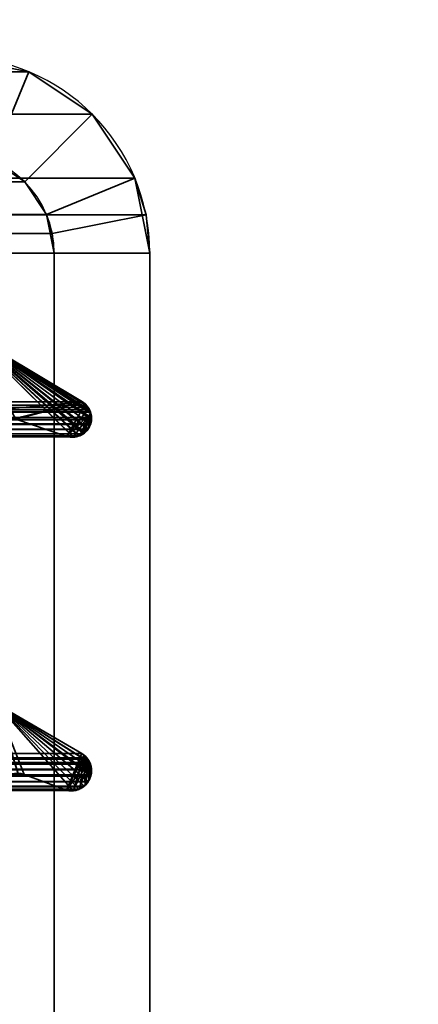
# Model space of a CAD drawing. Header units: millimetres. Extents: x -603 to 3703, y -120 to 193.
# Tile 919 of 938: x 3512 to 3518, y 3 to 18. Entities that reach past the tile are written whole.
import ezdxf

# ---------------------------------------------------------------- set-up
doc = ezdxf.new("R2010")
doc.units = ezdxf.units.MM
doc.layers.add('151', color=7, linetype='Continuous', true_color=0xffffff)

# ---------------------------------------------------------------- blocks, each defined once
blk = doc.blocks.new('UG_SURFACE_003')
at = {"layer": '151', "color": 252, "linetype": 'Continuous', "lineweight": 35}
for points in [[(3702.5, -35, 2213), (3702.5, 174.4, 2213), (2297.5, 174.4, 2213), (2297.5, -35, 2213)], [(2447.5, -35, 2063), (2447.5, 174.4, 2063), (3552.5, 174.4, 2063), (3552.5, -35, 2063)]]:
    blk.add_3dface(points, dxfattribs=at)
blk = doc.blocks.new('UG_SURFACE_166')
at = {"layer": '151', "color": 252, "linetype": 'Continuous', "lineweight": 35}
for points in [[(3510.92, 17.5, 2019.42), (2489.08, 17.5, 2019.42), (2487.901, 17.266, 2020.599), (3512.099, 17.266, 2020.599)], [(3510.92, 17.5, 2019.42), (3512.099, 17.266, 2020.599), (3511.525, 15.88, 2020.025), (3510.92, 16, 2019.42)], [(3512.099, 17.266, 2020.599), (2487.901, 17.266, 2020.599), (2486.902, 16.598, 2021.598), (3513.098, 16.598, 2021.598)], [(3512.099, 17.266, 2020.599), (3513.098, 16.598, 2021.598), (3512.037, 15.537, 2020.537), (3511.525, 15.88, 2020.025)], [(3513.098, 16.598, 2021.598), (2486.902, 16.598, 2021.598), (2486.234, 15.599, 2022.265), (3513.766, 15.599, 2022.265)], [(3512.38, 15.025, 2020.88), (3512.037, 15.537, 2020.537), (3513.098, 16.598, 2021.598), (3513.766, 15.599, 2022.265)], [(3512.037, 15.537, 2020.537), (2487.963, 15.537, 2020.537), (2488.475, 15.88, 2020.025), (3511.525, 15.88, 2020.025)], [(3513.941, 15.021, 2022.441), (3513.766, 15.599, 2022.265), (2486.234, 15.599, 2022.265), (2486.059, 15.021, 2022.441)], [(3512.47, 14.728, 2020.97), (3512.38, 15.025, 2020.88), (3513.766, 15.599, 2022.265), (3513.941, 15.021, 2022.441)], [(3512.38, 15.025, 2020.88), (2487.62, 15.025, 2020.88), (2487.963, 15.537, 2020.537), (3512.037, 15.537, 2020.537)], [(2486.059, 15.021, 2022.441), (2486, 14.42, 2022.5), (3514, 14.42, 2022.5)], [(2486.059, 15.021, 2022.441), (3514, 14.42, 2022.5), (3513.941, 15.021, 2022.441)], [(2487.53, 14.728, 2020.97), (2487.62, 15.025, 2020.88), (3512.38, 15.025, 2020.88), (3512.47, 14.728, 2020.97)], [(3512.5, 14.42, 2021), (3512.47, 14.728, 2020.97), (3513.941, 15.021, 2022.441), (3514, 14.42, 2022.5)], [(3512.5, 14.42, 2021), (2487.5, 14.42, 2021), (2487.53, 14.728, 2020.97)], [(3512.47, 14.728, 2020.97), (3512.5, 14.42, 2021), (2487.53, 14.728, 2020.97)], [(2486, -46.92, 2022.5), (3514, -46.92, 2022.5), (3514, 14.42, 2022.5), (2486, 14.42, 2022.5)], [(2487.5, -46.92, 2021), (2487.5, 14.42, 2021), (3512.5, 14.42, 2021), (3512.5, -46.92, 2021)], [(3514, 14.42, 2022.5), (3514, -46.92, 2022.5), (3512.5, -46.92, 2021), (3512.5, 14.42, 2021)]]:
    blk.add_3dface(points, dxfattribs=at)
blk = doc.blocks.new('UG_SURFACE_167')
at = {"layer": '151', "color": 252, "linetype": 'Continuous', "lineweight": 35}
for points in [[(3512.099, 17.266, 2020.599), (3512.099, 17.266, -7), (3510.92, 17.5, -7), (3510.92, 17.5, 2019.42)], [(3510.92, 17.5, -7), (3512.099, 17.266, -7), (3511.525, 15.88, -7), (3510.92, 16, -7)], [(3510.92, 16, 2019.42), (3511.525, 15.88, 2020.025), (3512.099, 17.266, 2020.599), (3510.92, 17.5, 2019.42)], [(3512.099, 17.266, -7), (3513.098, 16.598, -7), (3512.037, 15.537, -7), (3511.525, 15.88, -7)], [(3511.525, 15.88, 2020.025), (3512.037, 15.537, 2020.537), (3513.098, 16.598, 2021.598), (3512.099, 17.266, 2020.599)], [(3513.098, 16.598, 2021.598), (3513.098, 16.598, -7), (3512.099, 17.266, -7), (3512.099, 17.266, 2020.599)], [(3512.38, 15.025, -7), (3512.037, 15.537, -7), (3513.098, 16.598, -7), (3513.766, 15.599, -7)], [(3513.766, 15.599, 2022.265), (3513.098, 16.598, 2021.598), (3512.037, 15.537, 2020.537), (3512.38, 15.025, 2020.88)], [(3513.766, 15.599, 2022.265), (3513.766, 15.599, -7), (3513.098, 16.598, -7), (3513.098, 16.598, 2021.598)], [(3511.525, 15.88, 2020.025), (3511.525, 15.88, -7), (3512.037, 15.537, -7), (3512.037, 15.537, 2020.537)], [(3512.5, 14.42, -7), (3512.38, 15.025, -7), (3513.766, 15.599, -7), (3514, 14.42, -7)], [(3513.941, 15.021, 2022.441), (3513.766, 15.599, 2022.265), (3512.38, 15.025, 2020.88), (3512.47, 14.728, 2020.97)], [(3514, 14.42, -7), (3513.766, 15.599, -7), (3513.766, 15.599, 2022.265)], [(3513.766, 15.599, 2022.265), (3513.941, 15.021, 2022.441), (3514, 14.42, -7)], [(3512.037, 15.537, 2020.537), (3512.037, 15.537, -7), (3512.38, 15.025, -7), (3512.38, 15.025, 2020.88)], [(3512.5, 14.42, -7), (3512.47, 14.728, 2020.97), (3512.38, 15.025, 2020.88)], [(3512.38, 15.025, 2020.88), (3512.38, 15.025, -7), (3512.5, 14.42, -7)], [(3514, 14.42, 2022.5), (3513.941, 15.021, 2022.441), (3512.47, 14.728, 2020.97), (3512.5, 14.42, 2021)], [(3513.941, 15.021, 2022.441), (3514, 14.42, 2022.5), (3514, 14.42, -7)], [(3512.5, 14.42, -7), (3512.5, 14.42, 2021), (3512.47, 14.728, 2020.97)], [(3512.5, -46.92, 2021), (3512.5, 14.42, 2021), (3512.5, 14.42, -7), (3512.5, -46.92, -7)], [(3512.5, -46.92, -7), (3512.5, 14.42, -7), (3514, 14.42, -7), (3514, -46.92, -7)], [(3514, -46.92, 2022.5), (3514, 14.42, 2022.5), (3512.5, 14.42, 2021), (3512.5, -46.92, 2021)], [(3514, -46.92, 2022.5), (3514, -46.92, -7), (3514, 14.42, -7), (3514, 14.42, 2022.5)]]:
    blk.add_3dface(points, dxfattribs=at)
blk = doc.blocks.new('UG_SURFACE_221')
at = {"layer": '151', "color": 7, "linetype": 'Continuous', "lineweight": 35}
for points in [[(3512.944, 12.088, 2021.445), (3511.152, 13.155, 2019.652), (2488.848, 13.155, 2019.652), (2487.056, 12.088, 2021.445)], [(3511.152, 13.155, 2019.652), (3513.085, 11.838, 2021.585), (3513.084, 11.809, 2021.585)], [(3513.084, 11.809, 2021.585), (3513.072, 11.745, 2021.572), (3513.068, 11.736, 2021.568), (3511.152, 13.155, 2019.652)], [(3511.152, 13.155, 2019.652), (3513.052, 11.965, 2021.552), (3513.069, 11.932, 2021.569), (3513.07, 11.927, 2021.57)], [(3511.152, 13.155, 2019.652), (3512.944, 12.088, 2021.445), (3512.998, 12.036, 2021.498)], [(3511.152, 13.155, 2019.652), (3512.878, 11.555, 2021.378), (3512.846, 11.541, 2021.346), (3512.791, 11.544, 2021.291)], [(3513.068, 11.736, 2021.568), (3513.031, 11.662, 2021.531), (3513.027, 11.658, 2021.528), (3511.152, 13.155, 2019.652)], [(3512.998, 12.036, 2021.498), (3513.033, 12.003, 2021.533), (3513.052, 11.965, 2021.552), (3511.152, 13.155, 2019.652)], [(3511.152, 13.155, 2019.652), (3512.961, 11.591, 2021.461), (3512.96, 11.59, 2021.46), (3512.878, 11.555, 2021.378)], [(3513.07, 11.927, 2021.57), (3513.085, 11.846, 2021.585), (3513.085, 11.838, 2021.585), (3511.152, 13.155, 2019.652)], [(3513.027, 11.658, 2021.528), (3512.961, 11.591, 2021.461), (3511.152, 13.155, 2019.652)], [(3512.791, 11.544, 2021.291), (3512.697, 11.548, 2021.197), (3511.899, 11.817, 2020.4), (3511.152, 13.155, 2019.652)], [(2487.056, 12.088, 2021.445), (2487.001, 12.038, 2021.499), (3512.998, 12.036, 2021.498)], [(3512.998, 12.036, 2021.498), (3512.944, 12.088, 2021.445), (2487.056, 12.088, 2021.445)], [(2486.922, 11.898, 2021.578), (2486.916, 11.838, 2021.585), (3513.085, 11.846, 2021.585)], [(2486.932, 11.926, 2021.568), (2486.922, 11.898, 2021.578), (3513.085, 11.846, 2021.585)], [(3513.052, 11.965, 2021.552), (2486.947, 11.966, 2021.553), (2486.932, 11.926, 2021.568)], [(2486.932, 11.926, 2021.568), (3513.069, 11.932, 2021.569), (3513.052, 11.965, 2021.552)], [(2486.932, 11.926, 2021.568), (3513.07, 11.927, 2021.57), (3513.069, 11.932, 2021.569)], [(3513.085, 11.846, 2021.585), (3513.07, 11.927, 2021.57), (2486.932, 11.926, 2021.568)], [(2486.952, 11.978, 2021.549), (2486.947, 11.966, 2021.553), (3513.052, 11.965, 2021.552)], [(3513.052, 11.965, 2021.552), (2486.976, 12.015, 2021.524), (2486.952, 11.978, 2021.549)], [(2487.001, 12.038, 2021.499), (2486.976, 12.015, 2021.524), (3513.033, 12.003, 2021.533)], [(2486.976, 12.015, 2021.524), (3513.052, 11.965, 2021.552), (3513.033, 12.003, 2021.533)], [(3513.033, 12.003, 2021.533), (3512.998, 12.036, 2021.498), (2487.001, 12.038, 2021.499)], [(3513.084, 11.809, 2021.585), (2486.916, 11.838, 2021.585), (2486.915, 11.828, 2021.585)], [(2486.915, 11.828, 2021.585), (2486.928, 11.745, 2021.572), (3513.072, 11.745, 2021.572)], [(3513.072, 11.745, 2021.572), (3513.084, 11.809, 2021.585), (2486.915, 11.828, 2021.585)], [(2486.916, 11.838, 2021.585), (3513.085, 11.838, 2021.585), (3513.085, 11.846, 2021.585)], [(3513.084, 11.809, 2021.585), (3513.085, 11.838, 2021.585), (2486.916, 11.838, 2021.585)], [(2486.932, 11.736, 2021.568), (3513.068, 11.736, 2021.568), (3513.072, 11.745, 2021.572), (2486.928, 11.745, 2021.572)], [(3513.031, 11.662, 2021.531), (2486.932, 11.736, 2021.568), (2486.969, 11.662, 2021.531)], [(3513.031, 11.662, 2021.531), (3513.068, 11.736, 2021.568), (2486.932, 11.736, 2021.568)], [(3511.899, 11.817, 2020.4), (3512.697, 11.548, 2021.197), (2487.303, 11.548, 2021.197), (2488.101, 11.817, 2020.4)], [(3513.027, 11.658, 2021.528), (2486.973, 11.658, 2021.528), (2487.039, 11.592, 2021.461)], [(2487.039, 11.592, 2021.461), (3512.961, 11.591, 2021.461), (3513.027, 11.658, 2021.528)], [(3512.96, 11.59, 2021.46), (2487.039, 11.592, 2021.461), (2487.041, 11.59, 2021.459)], [(3512.96, 11.59, 2021.46), (3512.961, 11.591, 2021.461), (2487.039, 11.592, 2021.461)], [(3512.96, 11.59, 2021.46), (2487.041, 11.59, 2021.459), (2487.122, 11.555, 2021.378)], [(2487.122, 11.555, 2021.378), (3512.878, 11.555, 2021.378), (3512.96, 11.59, 2021.46)], [(3512.878, 11.555, 2021.378), (2487.122, 11.555, 2021.378), (2487.158, 11.54, 2021.342)], [(3512.846, 11.541, 2021.346), (3512.878, 11.555, 2021.378), (2487.158, 11.54, 2021.342)], [(3512.846, 11.541, 2021.346), (2487.158, 11.54, 2021.342), (2487.209, 11.541, 2021.291)], [(2487.209, 11.541, 2021.291), (3512.791, 11.544, 2021.291), (3512.846, 11.541, 2021.346)], [(3512.791, 11.544, 2021.291), (2487.209, 11.541, 2021.291), (2487.283, 11.543, 2021.217)], [(2487.283, 11.543, 2021.217), (3512.697, 11.548, 2021.197), (3512.791, 11.544, 2021.291)], [(2487.283, 11.543, 2021.217), (2487.303, 11.548, 2021.197), (3512.697, 11.548, 2021.197)], [(3512.935, 6.577, 2021.435), (3511.589, 7.354, 2020.089), (2488.411, 7.354, 2020.089), (2487.065, 6.577, 2021.435)], [(3511.589, 7.354, 2020.089), (3513.057, 6.434, 2021.557), (3513.063, 6.424, 2021.563)], [(3513.057, 6.434, 2021.557), (3511.589, 7.354, 2020.089), (3512.935, 6.577, 2021.435), (3513.004, 6.512, 2021.504)], [(3511.589, 7.354, 2020.089), (3512.884, 6.02, 2021.384), (3512.839, 6, 2021.339), (3512.793, 6, 2021.293)], [(3511.589, 7.354, 2020.089), (3513.084, 6.331, 2021.584), (3513.086, 6.323, 2021.586), (3513.079, 6.243, 2021.579)], [(3511.589, 7.354, 2020.089), (3512.968, 6.064, 2021.468), (3512.959, 6.055, 2021.459), (3512.884, 6.02, 2021.384)], [(3513.063, 6.424, 2021.563), (3513.068, 6.413, 2021.568), (3513.084, 6.331, 2021.584), (3511.589, 7.354, 2020.089)], [(3511.589, 7.354, 2020.089), (3513.035, 6.137, 2021.535), (3513.033, 6.133, 2021.533), (3512.968, 6.064, 2021.468)], [(3513.079, 6.243, 2021.579), (3513.077, 6.232, 2021.577), (3513.072, 6.222, 2021.572), (3511.589, 7.354, 2020.089)], [(3511.589, 7.354, 2020.089), (3512.029, 6.248, 2020.529), (3511.934, 6.26, 2020.434)], [(3513.072, 6.222, 2021.572), (3513.035, 6.137, 2021.535), (3511.589, 7.354, 2020.089)], [(3512.793, 6, 2021.293), (3512.693, 6.002, 2021.193), (3512.029, 6.248, 2020.529), (3511.589, 7.354, 2020.089)], [(2486.98, 6.501, 2021.52), (2486.942, 6.435, 2021.558), (3513.057, 6.434, 2021.557)], [(2486.995, 6.515, 2021.505), (2486.98, 6.501, 2021.52), (3513.029, 6.489, 2021.529)], [(2486.98, 6.501, 2021.52), (3513.057, 6.434, 2021.557), (3513.029, 6.489, 2021.529)], [(2487.065, 6.577, 2021.435), (2486.995, 6.515, 2021.505), (3513.004, 6.512, 2021.504)], [(3513.029, 6.489, 2021.529), (3513.004, 6.512, 2021.504), (2486.995, 6.515, 2021.505)], [(3513.004, 6.512, 2021.504), (3512.935, 6.577, 2021.435), (2487.065, 6.577, 2021.435)], [(3513.004, 6.512, 2021.504), (3513.029, 6.489, 2021.529), (3513.057, 6.434, 2021.557)], [(3513.079, 6.243, 2021.579), (2486.915, 6.331, 2021.585), (2486.914, 6.301, 2021.586)], [(2486.916, 6.342, 2021.584), (2486.915, 6.331, 2021.585), (3513.084, 6.331, 2021.584)], [(2486.915, 6.331, 2021.585), (3513.079, 6.243, 2021.579), (3513.086, 6.323, 2021.586)], [(3513.086, 6.323, 2021.586), (3513.084, 6.331, 2021.584), (2486.915, 6.331, 2021.585)], [(2486.935, 6.422, 2021.565), (2486.916, 6.342, 2021.584), (3513.084, 6.331, 2021.584)], [(2486.937, 6.424, 2021.563), (2486.935, 6.422, 2021.565), (3513.068, 6.413, 2021.568)], [(2486.935, 6.422, 2021.565), (3513.084, 6.331, 2021.584), (3513.068, 6.413, 2021.568)], [(2486.942, 6.435, 2021.558), (2486.937, 6.424, 2021.563), (3513.063, 6.424, 2021.563)], [(3513.068, 6.413, 2021.568), (3513.063, 6.424, 2021.563), (2486.937, 6.424, 2021.563)], [(3513.063, 6.424, 2021.563), (3513.057, 6.434, 2021.557), (2486.942, 6.435, 2021.558)], [(2486.914, 6.301, 2021.586), (2486.923, 6.232, 2021.577), (3513.077, 6.232, 2021.577)], [(3513.077, 6.232, 2021.577), (3513.079, 6.243, 2021.579), (2486.914, 6.301, 2021.586)], [(2486.923, 6.232, 2021.577), (2486.928, 6.222, 2021.572), (3513.072, 6.222, 2021.572)], [(3513.072, 6.222, 2021.572), (3513.077, 6.232, 2021.577), (2486.923, 6.232, 2021.577)], [(3513.072, 6.222, 2021.572), (2486.928, 6.222, 2021.572), (2486.96, 6.145, 2021.54)], [(3513.072, 6.222, 2021.572), (2486.96, 6.145, 2021.54), (2486.966, 6.138, 2021.534)], [(2486.966, 6.138, 2021.534), (3513.035, 6.137, 2021.535), (3513.072, 6.222, 2021.572)], [(3512.029, 6.248, 2020.529), (3512.693, 6.002, 2021.193), (2487.307, 6.002, 2021.193), (2487.971, 6.248, 2020.529)], [(3511.934, 6.26, 2020.434), (3512.029, 6.248, 2020.529), (2487.971, 6.248, 2020.529)], [(3513.035, 6.137, 2021.535), (2486.966, 6.138, 2021.534), (2487.027, 6.066, 2021.473)], [(3513.033, 6.133, 2021.533), (3513.035, 6.137, 2021.535), (2487.027, 6.066, 2021.473)], [(3513.033, 6.133, 2021.533), (2487.027, 6.066, 2021.473), (2487.031, 6.064, 2021.469)], [(2487.031, 6.064, 2021.469), (3512.968, 6.064, 2021.468), (3513.033, 6.133, 2021.533)], [(2487.031, 6.064, 2021.469), (2487.116, 6.018, 2021.384), (3512.884, 6.02, 2021.384)], [(3512.884, 6.02, 2021.384), (3512.959, 6.055, 2021.459), (2487.031, 6.064, 2021.469)], [(3512.959, 6.055, 2021.459), (3512.968, 6.064, 2021.468), (2487.031, 6.064, 2021.469)], [(3512.884, 6.02, 2021.384), (2487.116, 6.018, 2021.384), (2487.139, 6.005, 2021.361)], [(3512.839, 6, 2021.339), (3512.884, 6.02, 2021.384), (2487.139, 6.005, 2021.361)], [(2487.139, 6.005, 2021.361), (2487.207, 5.999, 2021.293), (3512.793, 6, 2021.293)], [(3512.793, 6, 2021.293), (3512.839, 6, 2021.339), (2487.139, 6.005, 2021.361)], [(2487.207, 5.999, 2021.293), (2487.263, 5.994, 2021.237), (3512.693, 6.002, 2021.193)], [(3512.693, 6.002, 2021.193), (3512.793, 6, 2021.293), (2487.207, 5.999, 2021.293)], [(2487.263, 5.994, 2021.237), (2487.307, 6.002, 2021.193), (3512.693, 6.002, 2021.193)]]:
    blk.add_3dface(points, dxfattribs=at)
blk = doc.blocks.new('UG_SURFACE_222')
at = {"layer": '151', "color": 7, "linetype": 'Continuous', "lineweight": 35}
for points in [[(3512.944, 12.088, 2021.445), (3511.152, 13.155, 2019.652), (3510.52, 12.091, 2019.02), (3510.521, 12.086, 2019.021)], [(3512.944, 12.088, -7), (3511.152, 13.155, -7), (3511.152, 13.155, 2019.652), (3512.944, 12.088, 2021.445)], [(3513.07, 11.91, -7), (3511.152, 13.155, -7), (3512.944, 12.088, -7), (3512.983, 12.054, -7)], [(3511.152, 13.155, -7), (3513.08, 11.831, -7), (3513.072, 11.745, -7), (3513.034, 11.674, -7)], [(3511.152, 13.155, -7), (3512.977, 11.612, -7), (3512.925, 11.569, -7), (3512.896, 11.56, -7)], [(3511.152, 13.155, -7), (3513.07, 11.91, -7), (3513.083, 11.868, -7), (3513.08, 11.831, -7)], [(3512.896, 11.56, -7), (3512.82, 11.537, -7), (3512.8, 11.539, -7), (3511.152, 13.155, -7)], [(3513.034, 11.674, -7), (3513.02, 11.647, -7), (3512.977, 11.612, -7), (3511.152, 13.155, -7)], [(3512.8, 11.539, -7), (3512.697, 11.548, -7), (3511.899, 11.817, -7), (3511.152, 13.155, -7)], [(3510.521, 12.086, 2019.021), (3510.561, 11.866, 2019.062), (3512.944, 12.088, 2021.445)], [(3512.944, 12.088, 2021.445), (3510.561, 11.866, 2019.062), (3511.76, 11.815, 2020.26), (3511.819, 11.816, 2020.319)], [(3511.819, 11.816, 2020.319), (3511.899, 11.817, 2020.4), (3512.944, 12.088, 2021.445)], [(3512.983, 12.051, 2021.483), (3512.944, 12.088, 2021.445), (3511.899, 11.817, 2020.4), (3512.697, 11.548, 2021.197)], [(3513.04, 11.988, 2021.54), (3513.033, 12.004, 2021.533), (3512.983, 12.051, 2021.483), (3512.697, 11.548, 2021.197)], [(3512.969, 12.07, -7), (3512.944, 12.088, -7), (3512.944, 12.088, 2021.445)], [(3512.944, 12.088, 2021.445), (3512.983, 12.051, 2021.483), (3512.969, 12.07, -7)], [(3512.944, 12.088, -7), (3512.969, 12.07, -7), (3512.983, 12.054, -7)], [(3512.983, 12.051, 2021.483), (3512.983, 12.054, -7), (3512.969, 12.07, -7)], [(3513.041, 11.988, -7), (3512.983, 12.054, -7), (3512.983, 12.051, 2021.483)], [(3512.983, 12.054, -7), (3513.041, 11.988, -7), (3513.07, 11.91, -7)], [(3512.983, 12.051, 2021.483), (3513.033, 12.004, 2021.533), (3513.041, 11.988, -7)], [(3512.697, 11.548, 2021.197), (3513.075, 11.911, 2021.575), (3513.04, 11.988, 2021.54)], [(3513.075, 11.911, 2021.575), (3512.697, 11.548, 2021.197), (3512.748, 11.537, 2021.248), (3512.8, 11.544, 2021.299)], [(3512.8, 11.544, 2021.299), (3512.897, 11.557, 2021.397), (3513.075, 11.911, 2021.575)], [(3513.075, 11.911, 2021.575), (3512.897, 11.557, 2021.397), (3512.902, 11.558, 2021.402), (3512.933, 11.573, 2021.433)], [(3512.933, 11.573, 2021.433), (3512.979, 11.614, 2021.478), (3513.075, 11.911, 2021.575)], [(3513.075, 11.911, 2021.575), (3512.979, 11.614, 2021.478), (3513.029, 11.658, 2021.529), (3513.036, 11.674, 2021.536)], [(3513.033, 12.004, 2021.533), (3513.04, 11.988, 2021.54), (3513.041, 11.988, -7)], [(3513.085, 11.83, 2021.585), (3513.076, 11.909, 2021.576), (3513.075, 11.911, 2021.575), (3513.036, 11.674, 2021.536)], [(3513.07, 11.91, -7), (3513.046, 11.982, -7), (3513.04, 11.988, 2021.54)], [(3513.04, 11.988, 2021.54), (3513.075, 11.911, 2021.575), (3513.07, 11.91, -7)], [(3513.046, 11.982, -7), (3513.041, 11.988, -7), (3513.04, 11.988, 2021.54)], [(3513.041, 11.988, -7), (3513.046, 11.982, -7), (3513.07, 11.91, -7)], [(3513.083, 11.868, -7), (3513.07, 11.91, -7), (3513.075, 11.911, 2021.575)], [(3513.08, 11.831, -7), (3513.083, 11.868, -7), (3513.075, 11.911, 2021.575)], [(3513.075, 11.911, 2021.575), (3513.076, 11.909, 2021.576), (3513.08, 11.831, -7)], [(3513.076, 11.909, 2021.576), (3513.085, 11.83, 2021.585), (3513.08, 11.831, -7)], [(3511.899, 11.817, -7), (3512.697, 11.548, -7), (3512.697, 11.548, 2021.197), (3511.899, 11.817, 2020.4)], [(3513.036, 11.674, 2021.536), (3513.034, 11.674, -7), (3513.072, 11.745, -7)], [(3513.036, 11.674, 2021.536), (3513.072, 11.745, 2021.572), (3513.085, 11.825, 2021.585), (3513.085, 11.83, 2021.585)], [(3513.072, 11.745, -7), (3513.072, 11.745, 2021.572), (3513.036, 11.674, 2021.536)], [(3513.08, 11.831, -7), (3513.085, 11.825, 2021.585), (3513.072, 11.745, 2021.572)], [(3513.072, 11.745, 2021.572), (3513.072, 11.745, -7), (3513.08, 11.831, -7)], [(3513.08, 11.831, -7), (3513.085, 11.83, 2021.585), (3513.085, 11.825, 2021.585)], [(3512.933, 11.573, 2021.433), (3512.925, 11.569, -7), (3512.977, 11.612, -7)], [(3512.977, 11.612, -7), (3512.979, 11.614, 2021.478), (3512.933, 11.573, 2021.433)], [(3512.979, 11.614, 2021.478), (3512.977, 11.612, -7), (3513.02, 11.647, -7)], [(3513.02, 11.647, -7), (3513.029, 11.658, 2021.529), (3512.979, 11.614, 2021.478)], [(3513.029, 11.658, 2021.529), (3513.02, 11.647, -7), (3513.034, 11.674, -7)], [(3513.034, 11.674, -7), (3513.036, 11.674, 2021.536), (3513.029, 11.658, 2021.529)], [(3512.748, 11.537, 2021.248), (3512.697, 11.548, -7), (3512.8, 11.539, -7)], [(3512.748, 11.537, 2021.248), (3512.697, 11.548, 2021.197), (3512.697, 11.548, -7)], [(3512.8, 11.539, -7), (3512.8, 11.544, 2021.299), (3512.748, 11.537, 2021.248)], [(3512.896, 11.56, -7), (3512.897, 11.557, 2021.397), (3512.8, 11.544, 2021.299)], [(3512.8, 11.544, 2021.299), (3512.82, 11.537, -7), (3512.896, 11.56, -7)], [(3512.8, 11.544, 2021.299), (3512.8, 11.539, -7), (3512.82, 11.537, -7)], [(3512.897, 11.557, 2021.397), (3512.896, 11.56, -7), (3512.925, 11.569, -7)], [(3512.925, 11.569, -7), (3512.902, 11.558, 2021.402), (3512.897, 11.557, 2021.397)], [(3512.925, 11.569, -7), (3512.933, 11.573, 2021.433), (3512.902, 11.558, 2021.402)], [(3512.935, 6.577, -7), (3511.589, 7.354, -7), (3511.589, 7.354, 2020.089), (3512.935, 6.577, 2021.435)], [(3512.693, 6.002, -7), (3512.029, 6.248, -7), (3511.589, 7.354, -7), (3512.935, 6.577, -7)], [(3511.589, 7.354, -7), (3512.029, 6.248, -7), (3511.935, 6.265, -7)], [(3511.935, 6.256, 2020.434), (3512.029, 6.248, 2020.529), (3511.589, 7.354, 2020.089)], [(3512.935, 6.577, 2021.435), (3511.589, 7.354, 2020.089), (3512.029, 6.248, 2020.529), (3512.693, 6.002, 2021.193)], [(3512.935, 6.577, -7), (3512.949, 6.569, -7), (3512.965, 6.552, -7), (3512.693, 6.002, -7)], [(3512.693, 6.002, 2021.193), (3512.966, 6.549, 2021.466), (3512.935, 6.577, 2021.435)], [(3512.804, 5.997, -7), (3512.693, 6.002, -7), (3512.965, 6.552, -7)], [(3512.693, 6.002, 2021.193), (3513.031, 6.485, 2021.531), (3513.029, 6.489, 2021.529), (3512.966, 6.549, 2021.466)], [(3513.031, 6.485, 2021.531), (3512.693, 6.002, 2021.193), (3512.803, 6.006, 2021.303)], [(3513.031, 6.485, 2021.531), (3512.803, 6.006, 2021.303), (3512.87, 6.008, 2021.37), (3512.902, 6.028, 2021.403)], [(3512.965, 6.552, -7), (3512.903, 6.026, -7), (3512.824, 5.997, -7), (3512.804, 5.997, -7)], [(3513.031, 6.485, 2021.531), (3512.902, 6.028, 2021.403), (3512.988, 6.079, 2021.488), (3512.989, 6.081, 2021.489)], [(3512.985, 6.085, -7), (3512.933, 6.037, -7), (3512.903, 6.026, -7), (3512.965, 6.552, -7)], [(3512.965, 6.552, -7), (3512.949, 6.569, -7), (3512.935, 6.577, 2021.435)], [(3512.935, 6.577, 2021.435), (3512.966, 6.549, 2021.466), (3512.965, 6.552, -7)], [(3512.949, 6.569, -7), (3512.935, 6.577, -7), (3512.935, 6.577, 2021.435)], [(3513.031, 6.485, -7), (3512.965, 6.552, -7), (3512.966, 6.549, 2021.466)], [(3513.041, 6.153, -7), (3512.965, 6.552, -7), (3513.031, 6.485, -7)], [(3512.965, 6.552, -7), (3513.041, 6.153, -7), (3513.027, 6.125, -7), (3512.985, 6.085, -7)], [(3512.966, 6.549, 2021.466), (3513.029, 6.489, 2021.529), (3513.031, 6.485, -7)], [(3512.989, 6.081, 2021.489), (3513.043, 6.154, 2021.543), (3513.031, 6.485, 2021.531)], [(3513.029, 6.489, 2021.529), (3513.031, 6.485, 2021.531), (3513.031, 6.485, -7)], [(3513.065, 6.405, -7), (3513.035, 6.481, -7), (3513.031, 6.485, 2021.531)], [(3513.031, 6.485, 2021.531), (3513.068, 6.405, 2021.568), (3513.065, 6.405, -7)], [(3513.035, 6.481, -7), (3513.031, 6.485, -7), (3513.031, 6.485, 2021.531)], [(3513.031, 6.485, -7), (3513.035, 6.481, -7), (3513.065, 6.405, -7), (3513.041, 6.153, -7)], [(3513.068, 6.405, 2021.568), (3513.031, 6.485, 2021.531), (3513.043, 6.154, 2021.543)], [(3513.08, 6.323, -7), (3513.077, 6.232, -7), (3513.041, 6.153, -7), (3513.065, 6.405, -7)], [(3513.083, 6.322, 2021.583), (3513.076, 6.388, 2021.576), (3513.068, 6.405, 2021.568), (3513.043, 6.154, 2021.543)], [(3513.081, 6.362, -7), (3513.065, 6.405, -7), (3513.068, 6.405, 2021.568)], [(3513.065, 6.405, -7), (3513.081, 6.362, -7), (3513.08, 6.323, -7)], [(3513.068, 6.405, 2021.568), (3513.076, 6.388, 2021.576), (3513.081, 6.362, -7)], [(3513.08, 6.323, -7), (3513.081, 6.362, -7), (3513.076, 6.388, 2021.576)], [(3513.076, 6.388, 2021.576), (3513.083, 6.322, 2021.583), (3513.08, 6.323, -7)], [(3511.935, 6.256, 2020.434), (3511.935, 6.265, -7), (3512.029, 6.248, -7)], [(3512.029, 6.248, -7), (3512.029, 6.248, 2020.529), (3511.935, 6.256, 2020.434)], [(3512.029, 6.248, -7), (3512.693, 6.002, -7), (3512.693, 6.002, 2021.193), (3512.029, 6.248, 2020.529)], [(3513.043, 6.154, 2021.543), (3513.041, 6.153, -7), (3513.077, 6.232, -7)], [(3513.083, 6.322, 2021.583), (3513.043, 6.154, 2021.543), (3513.054, 6.17, 2021.554), (3513.077, 6.232, 2021.577)], [(3513.077, 6.232, -7), (3513.054, 6.17, 2021.554), (3513.043, 6.154, 2021.543)], [(3513.077, 6.232, -7), (3513.077, 6.232, 2021.577), (3513.054, 6.17, 2021.554)], [(3513.08, 6.323, -7), (3513.086, 6.299, 2021.586), (3513.077, 6.232, 2021.577)], [(3513.077, 6.232, 2021.577), (3513.077, 6.232, -7), (3513.08, 6.323, -7)], [(3513.077, 6.232, 2021.577), (3513.086, 6.299, 2021.586), (3513.083, 6.322, 2021.583)], [(3513.08, 6.323, -7), (3513.083, 6.322, 2021.583), (3513.086, 6.299, 2021.586)], [(3512.903, 6.026, -7), (3512.87, 6.008, 2021.37), (3512.803, 6.006, 2021.303)], [(3512.803, 6.006, 2021.303), (3512.824, 5.997, -7), (3512.903, 6.026, -7)], [(3512.903, 6.026, -7), (3512.902, 6.028, 2021.403), (3512.87, 6.008, 2021.37)], [(3512.985, 6.085, -7), (3512.988, 6.079, 2021.488), (3512.902, 6.028, 2021.403)], [(3512.902, 6.028, 2021.403), (3512.933, 6.037, -7), (3512.985, 6.085, -7)], [(3512.902, 6.028, 2021.403), (3512.903, 6.026, -7), (3512.933, 6.037, -7)], [(3512.989, 6.081, 2021.489), (3512.985, 6.085, -7), (3513.027, 6.125, -7)], [(3512.985, 6.085, -7), (3512.989, 6.081, 2021.489), (3512.988, 6.079, 2021.488)], [(3513.027, 6.125, -7), (3513.043, 6.154, 2021.543), (3512.989, 6.081, 2021.489)], [(3513.027, 6.125, -7), (3513.041, 6.153, -7), (3513.043, 6.154, 2021.543)], [(3512.804, 5.997, -7), (3512.803, 6.006, 2021.303), (3512.693, 6.002, 2021.193)], [(3512.693, 6.002, 2021.193), (3512.693, 6.002, -7), (3512.804, 5.997, -7)], [(3512.803, 6.006, 2021.303), (3512.804, 5.997, -7), (3512.824, 5.997, -7)]]:
    blk.add_3dface(points, dxfattribs=at)

msp = doc.modelspace()

# ---------------------------------------------------------------- linework, layer by layer
at = {"layer": '151', "color": 252, "linetype": 'Continuous', "lineweight": -3, "true_color": 0x939598}
for p, q in [((3514, 14.42, 2022.5), (2486, 14.42, 2022.5)), ((3512.5, 14.42, 2021), (2487.5, 14.42, 2021)), ((3512.5, -46.92, 2021), (3512.5, 14.42, 2021)), ((3512.5, -46.92, -7), (3512.5, 14.42, -7)), ((3512.5, -46.92, 2021), (3512.5, 14.42, 2021)), ((3512.5, 14.42, -7), (3512.5, 14.42, 2021)), ((3514, -46.92, 2022.5), (3514, 14.42, 2022.5)), ((3514, -46.92, -7), (3514, 14.42, -7)), ((3514, -46.92, 2022.5), (3514, 14.42, 2022.5)), ((3514, 14.42, -7), (3514, 14.42, 2022.5)), ((3512.945, 12.088, 2021.445), (3511.152, 13.155, 2019.652)), ((3512.945, 12.088, 2021.445), (3511.152, 13.155, 2019.652)), ((3512.945, 12.088, -7), (3511.152, 13.155, -7)), ((3512.945, 12.088, 2021.445), (2487.055, 12.088, 2021.445)), ((3512.945, 12.088, -7), (3512.945, 12.088, 2021.445)), ((3513.072, 11.745, 2021.572), (2486.928, 11.745, 2021.572)), ((3511.9, 11.817, 2020.4), (3512.697, 11.548, 2021.197)), ((3511.9, 11.817, -7), (3512.697, 11.548, -7)), ((3511.9, 11.817, 2020.4), (3512.697, 11.548, 2021.197)), ((3513.072, 11.745, -7), (3513.072, 11.745, 2021.572)), ((3512.697, 11.548, 2021.197), (2487.303, 11.548, 2021.197)), ((3512.697, 11.548, -7), (3512.697, 11.548, 2021.197)), ((3511.589, 7.354, 2020.089), (3512.935, 6.577, 2021.435)), ((3512.935, 6.577, 2021.435), (3511.589, 7.354, 2020.089)), ((3512.935, 6.577, -7), (3511.589, 7.354, -7)), ((3512.935, 6.577, 2021.435), (2487.065, 6.577, 2021.435)), ((3512.935, 6.577, -7), (3512.935, 6.577, 2021.435)), ((3513.077, 6.232, 2021.577), (2486.923, 6.232, 2021.577)), ((3512.029, 6.248, 2020.529), (2487.971, 6.248, 2020.529)), ((3512.029, 6.248, -7), (3512.693, 6.002, -7)), ((3512.029, 6.248, -7), (3512.029, 6.248, 2020.529)), ((3512.029, 6.248, 2020.529), (3512.693, 6.002, 2021.193)), ((3512.029, 6.248, 2020.529), (3512.693, 6.002, 2021.193)), ((3513.077, 6.232, -7), (3513.077, 6.232, 2021.577)), ((3512.693, 6.002, 2021.193), (2487.307, 6.002, 2021.193)), ((3512.693, 6.002, -7), (3512.693, 6.002, 2021.193))]:
    msp.add_line(p, q, dxfattribs=at)
for radius in [3.08, 1.58]:
    msp.add_arc((3510.92, 14.42, -7), radius, 360, 90, dxfattribs=at)
at = {"layer": '151', "color": 252, "linetype": 'Continuous', "lineweight": -3, "true_color": 0x939598, "extrusion": (-0.707107, -6.12323e-17, 0.707107)}
for major_axis, start_param, end_param in [((-3.08, 0, -3.08), 3.141593, 4.712389), ((3.08, 0, 3.08), 0, 1.570796), ((-1.58, 0, -1.58), 3.141593, 4.712389), ((1.58, 0, 1.58), 0, 1.570796)]:
    msp.add_ellipse((3510.92, 14.42, 2019.42), major_axis=major_axis, ratio=0.707107, start_param=start_param, end_param=end_param, dxfattribs=at)
at = {"layer": '151', "color": 252, "linetype": 'Continuous', "lineweight": -3, "true_color": 0x939598}
for points, knots in [([(3512.945, 12.088, 2021.445), (3512.977, 12.067, 2021.477), (3513.008, 12.039, 2021.508), (3513.047, 11.982, 2021.547), (3513.06, 11.958, 2021.56), (3513.078, 11.905, 2021.578), (3513.084, 11.875, 2021.584), (3513.086, 11.834, 2021.586), (3513.085, 11.821, 2021.585), (3513.083, 11.787, 2021.583), (3513.078, 11.765, 2021.578), (3513.072, 11.745, 2021.572)], [0, 0, 0, 0, 0.352085, 0.352085, 0.555499, 0.555499, 0.76144, 0.76144, 0.847046, 0.847046, 1, 1, 1, 1]), ([(3513.072, 11.745, 2021.572), (3513.062, 11.714, 2021.562), (3513.048, 11.686, 2021.548), (3513.021, 11.647, 2021.521), (3513.01, 11.634, 2021.51), (3512.986, 11.61, 2021.486), (3512.973, 11.6, 2021.473), (3512.942, 11.578, 2021.442), (3512.923, 11.567, 2021.423), (3512.885, 11.551, 2021.385), (3512.866, 11.545, 2021.366), (3512.826, 11.537, 2021.326), (3512.806, 11.535, 2021.306), (3512.756, 11.535, 2021.256), (3512.726, 11.539, 2021.226), (3512.697, 11.548, 2021.197)], [0, 0, 0, 0, 0.167486, 0.167486, 0.269675, 0.269675, 0.371659, 0.371659, 0.511638, 0.511638, 0.651417, 0.651417, 0.791122, 0.791122, 1, 1, 1, 1]), ([(3512.935, 6.577, 2021.435), (3512.97, 6.556, 2021.47), (3513.003, 6.527, 2021.503), (3513.045, 6.466, 2021.545), (3513.058, 6.441, 2021.558), (3513.078, 6.385, 2021.578), (3513.084, 6.354, 2021.584), (3513.087, 6.296, 2021.587), (3513.085, 6.269, 2021.585), (3513.078, 6.239, 2021.578), (3513.077, 6.235, 2021.577), (3513.077, 6.232, 2021.577)], [0, 0, 0, 0, 0.366438, 0.366438, 0.577698, 0.577698, 0.79165, 0.79165, 0.973358, 0.973358, 1, 1, 1, 1]), ([(3512.029, 6.248, 2020.529), (3512.007, 6.256, 2020.507), (3511.985, 6.262, 2020.485), (3511.94, 6.268, 2020.44), (3511.917, 6.268, 2020.417), (3511.873, 6.263, 2020.373), (3511.85, 6.258, 2020.35), (3511.809, 6.244, 2020.309), (3511.79, 6.235, 2020.29), (3511.756, 6.214, 2020.256), (3511.74, 6.203, 2020.24), (3511.714, 6.179, 2020.214), (3511.702, 6.167, 2020.202), (3511.674, 6.131, 2020.174), (3511.658, 6.103, 2020.158), (3511.646, 6.073, 2020.146)], [0, 0, 0, 0, 0.157057, 0.157057, 0.314047, 0.314047, 0.470179, 0.470179, 0.610413, 0.610413, 0.729652, 0.729652, 0.82951, 0.82951, 1, 1, 1, 1]), ([(3512.693, 6.002, 2021.193), (3512.717, 5.996, 2021.217), (3512.742, 5.992, 2021.242), (3512.79, 5.992, 2021.29), (3512.815, 5.994, 2021.315), (3512.861, 6.005, 2021.361), (3512.883, 6.012, 2021.383), (3512.923, 6.031, 2021.423), (3512.942, 6.042, 2021.442), (3512.974, 6.066, 2021.474), (3512.988, 6.079, 2021.488), (3513.013, 6.105, 2021.513), (3513.023, 6.118, 2021.523), (3513.049, 6.157, 2021.549), (3513.063, 6.187, 2021.563), (3513.074, 6.223, 2021.574), (3513.075, 6.227, 2021.575), (3513.077, 6.232, 2021.577)], [0, 0, 0, 0, 0.163404, 0.163404, 0.325584, 0.325584, 0.476989, 0.476989, 0.609334, 0.609334, 0.720663, 0.720663, 0.813955, 0.813955, 0.97719, 0.97719, 1, 1, 1, 1])]:
    msp.add_open_spline(points, degree=3, knots=knots, dxfattribs=at)
for points in [[(3512.945, 12.088, 2021.445), (3513.06, 12.016, 2021.56), (3513.112, 11.874, 2021.612), (3513.072, 11.745, 2021.572)], [(3513.072, 11.745, -7), (3513.112, 11.874, -7), (3513.06, 12.016, -7), (3512.945, 12.088, -7)], [(3513.072, 11.745, 2021.572), (3513.022, 11.587, 2021.522), (3512.855, 11.499, 2021.355), (3512.697, 11.548, 2021.197)], [(3512.697, 11.548, -7), (3512.855, 11.499, -7), (3513.022, 11.587, -7), (3513.072, 11.745, -7)], [(3512.935, 6.577, 2021.435), (3513.053, 6.505, 2021.553), (3513.11, 6.365, 2021.61), (3513.077, 6.232, 2021.577)], [(3513.077, 6.232, -7), (3513.11, 6.365, -7), (3513.053, 6.505, -7), (3512.935, 6.577, -7)], [(3512.029, 6.248, 2020.529), (3511.875, 6.306, 2020.375), (3511.704, 6.227, 2020.204), (3511.646, 6.073, 2020.146)], [(3511.646, 6.073, -7), (3511.704, 6.227, -7), (3511.875, 6.306, -7), (3512.029, 6.248, -7)], [(3512.693, 6.002, 2021.193), (3512.863, 5.959, 2021.363), (3513.034, 6.062, 2021.534), (3513.077, 6.232, 2021.577)], [(3512.693, 6.002, -7), (3512.863, 5.959, -7), (3513.034, 6.062, -7), (3513.077, 6.232, -7)]]:
    msp.add_open_spline(points, degree=3, dxfattribs=at)

# ---------------------------------------------------------------- block references
for name in ['UG_SURFACE_003', 'UG_SURFACE_166', 'UG_SURFACE_167', 'UG_SURFACE_221', 'UG_SURFACE_222']:
    msp.add_blockref(name, (0, 0), dxfattribs=at)

doc.saveas('drawing.dxf')
